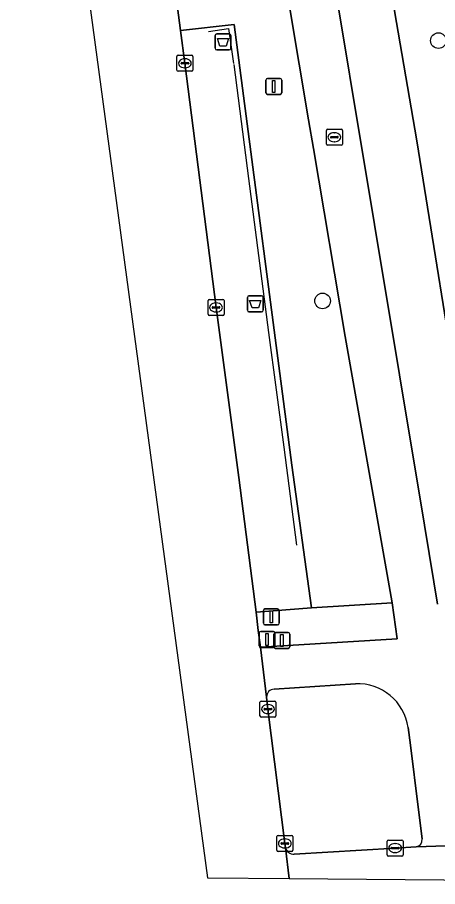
# Model space of a CAD drawing. Extents: x 161084 to 161928, y 385354 to 386522.
# Drawn here: x 161235.6 to 161261.9, y 385354.2 to 385408.5 of the extents above; entities that cross this region are included whole.
import ezdxf

# ---------------------------------------------------------------- set-up
doc = ezdxf.new("R2010")
doc.units = 0
for name, color, linetype in [('IMGEO_Afvalbak', 7, 'Continuous'), ('IMGEO_Berm_groen', 7, 'Continuous'), ('IMGEO_Boom', 7, 'Continuous'), ('IMGEO_Drukknoppaal', 7, 'Continuous'), ('IMGEO_Fietspad_gesloten', 7, 'Continuous'), ('IMGEO_Groenvoorziening', 7, 'Continuous'), ('IMGEO_Hek', 7, 'Continuous'), ('IMGEO_Kolk', 7, 'Continuous'), ('IMGEO_Lichtmast', 7, 'Continuous'), ('IMGEO_OVBaan_gesloten', 7, 'Continuous'), ('IMGEO_Rijbaan_lokaal_gesloten', 7, 'Continuous'), ('IMGEO_Rioolput', 7, 'Continuous'), ('IMGEO_Verkeerseiland_groen', 7, 'Continuous'), ('IMGEO_Verkeersregelinstallatiepaal', 7, 'Continuous'), ('IMGEO_Voetpad_open', 7, 'Continuous')]:
    doc.layers.add(name, color=color, linetype=linetype)

msp = doc.modelspace()

# ---------------------------------------------------------------- linework, layer by layer
at = {"layer": 'IMGEO_Afvalbak'}
for p, q in [((161248.013, 385406.587), (161248.013, 385407.387)), ((161248.013, 385407.387), (161248.013, 385406.587)), ((161248.113, 385407.487), (161248.903, 385407.487)), ((161248.903, 385407.487), (161248.113, 385407.487)), ((161249.003, 385407.387), (161249.003, 385406.587)), ((161249.003, 385406.587), (161249.003, 385407.387)), ((161248.903, 385406.487), (161248.113, 385406.487)), ((161248.113, 385406.487), (161248.903, 385406.487)), ((161250.131, 385391.108), (161250.921, 385391.108)), ((161250.921, 385391.108), (161250.131, 385391.108)), ((161250.031, 385390.208), (161250.031, 385391.008)), ((161250.031, 385391.008), (161250.031, 385390.208)), ((161251.021, 385391.008), (161251.021, 385390.208)), ((161251.021, 385390.208), (161251.021, 385391.008)), ((161250.921, 385390.108), (161250.131, 385390.108)), ((161250.131, 385390.108), (161250.921, 385390.108))]:
    msp.add_line(p, q, dxfattribs=at)
for points in [[(161248.156, 385407.201), (161248.86, 385407.201), (161248.711, 385406.731), (161248.305, 385406.731), (161248.156, 385407.201)], [(161250.174, 385390.822), (161250.878, 385390.822), (161250.729, 385390.352), (161250.323, 385390.352), (161250.174, 385390.822)]]:
    msp.add_lwpolyline(points, dxfattribs=at)
for centre, start, end in [((161248.113, 385407.387), 90, 180), ((161248.113, 385407.387), 90, 180), ((161248.903, 385407.387), 0, 90), ((161248.903, 385407.387), 360, 90), ((161248.113, 385406.587), 180, 270), ((161248.113, 385406.587), 180, 270), ((161248.903, 385406.587), 270, 0), ((161248.903, 385406.587), 270, 0), ((161250.131, 385391.008), 90, 180), ((161250.131, 385391.008), 90, 180), ((161250.921, 385391.008), 0, 90), ((161250.921, 385391.008), 360, 90), ((161250.131, 385390.208), 180, 270), ((161250.131, 385390.208), 180, 270), ((161250.921, 385390.208), 270, 0), ((161250.921, 385390.208), 270, 0)]:
    msp.add_arc(centre, 0.1, start, end, dxfattribs=at)
at = {"layer": 'IMGEO_Berm_groen'}
msp.add_lwpolyline([(161205.243, 385715.237), (161205.538, 385713.078), (161208.061, 385693.766), (161210.493, 385675.4), (161213.137, 385655.09), (161215.622, 385635.788), (161218.115, 385616.778), (161226.405, 385554.794), (161226.701, 385552.542), (161237.22, 385473.071), (161239.042, 385459.421), (161241.372, 385441.081), (161244.152, 385420.707), (161245.842, 385407.69), (161249.215, 385408.074), (161252.82, 385380.525), (161254.04, 385371.605), (161259.098, 385371.912), (161256.159, 385388.557), (161254.177, 385400.327), (161253.858, 385402.114), (161250.989, 385419.281), (161250.47, 385422.44), (161248.738, 385432.968)], dxfattribs=at)
at = {"layer": 'IMGEO_Boom'}
for centre in [(161261.99, 385407.066), (161254.737, 385390.789)]:
    msp.add_circle(centre, 0.489, dxfattribs=at)
at = {"layer": 'IMGEO_Drukknoppaal'}
for p, q in [((161251.693, 385369.161), (161251.693, 385369.961)), ((161251.693, 385369.961), (161251.693, 385369.161)), ((161251.793, 385370.061), (161252.583, 385370.061)), ((161252.583, 385370.061), (161251.793, 385370.061)), ((161252.683, 385369.961), (161252.683, 385369.161)), ((161252.683, 385369.161), (161252.683, 385369.961)), ((161252.583, 385369.061), (161251.793, 385369.061)), ((161251.793, 385369.061), (161252.583, 385369.061))]:
    msp.add_line(p, q, dxfattribs=at)
msp.add_lwpolyline([(161252.113, 385369.936), (161252.263, 385369.936), (161252.263, 385369.186), (161252.113, 385369.186), (161252.113, 385369.936)], dxfattribs=at)
for centre, start, end in [((161251.793, 385369.961), 90, 180), ((161251.793, 385369.961), 90, 180), ((161252.583, 385369.961), 0, 90), ((161252.583, 385369.961), 360, 90), ((161251.793, 385369.161), 180, 270), ((161251.793, 385369.161), 180, 270), ((161252.583, 385369.161), 270, 0), ((161252.583, 385369.161), 270, 0)]:
    msp.add_arc(centre, 0.1, start, end, dxfattribs=at)
at = {"layer": 'IMGEO_Fietspad_gesloten'}
for points in [[(161261.939, 385371.83), (161261.708, 385373.229), (161261.121, 385376.774), (161251.747, 385433.067), (161251.01, 385436.86), (161250.012, 385441.75), (161248.719, 385447.607), (161246.11, 385458.67)], [(161248.738, 385432.968), (161250.47, 385422.44), (161250.989, 385419.281), (161253.858, 385402.114), (161254.177, 385400.327), (161256.159, 385388.557), (161259.098, 385371.912), (161259.408, 385369.667), (161250.853, 385369.138), (161251.24, 385366.017)], [(161260.6, 385356.653), (161263.684, 385356.765), (161262.512, 385366.294), (161265.95, 385365.39), (161270.081, 385364.315), (161281.74, 385361.288), (161285.818, 385360.193), (161286.559, 385360.019), (161286.602, 385360.009), (161286.612, 385360.011), (161292.857, 385361.465), (161287.826, 385362.842), (161267.28, 385368.215), (161265.278, 385368.72)], [(161251.7, 385366.514), (161256.791, 385366.846)], [(161260.087, 385364.109), (161260.242, 385363.004), (161260.721, 385359.126), (161260.977, 385357.147)]]:
    msp.add_lwpolyline(points, dxfattribs=at)
for centre, radius, start, end in [((161256.947, 385363.681), 3.169, 7.7693, 92.8182), ((161251.705, 385366.048), 0.466, 90.661, 183.7672), ((161260.503, 385357.118), 0.475, 281.7758, 3.5255)]:
    msp.add_arc(centre, radius, start, end, dxfattribs=at)
at = {"layer": 'IMGEO_Groenvoorziening'}
msp.add_lwpolyline([(161257.619, 385418.421), (161260.645, 385400.791), (161263.535, 385382.785)], dxfattribs=at)
at = {"layer": 'IMGEO_Hek'}
for points in [[(161247.596, 385407.648), (161248.848, 385407.833), (161249.164, 385405.647)], [(161249.192, 385405.579), (161250.1, 385398.445), (161251.348, 385388.811)], [(161251.348, 385388.811), (161252.323, 385381.655), (161253.102, 385375.511)]]:
    msp.add_lwpolyline(points, dxfattribs=at)
at = {"layer": 'IMGEO_Kolk'}
for p, q in [((161245.623, 385405.223), (161245.623, 385406.075)), ((161245.698, 385406.149), (161246.55, 385406.149)), ((161246.111, 385405.929), (161246.136, 385405.929)), ((161246.624, 385406.075), (161246.624, 385405.223)), ((161245.882, 385405.643), (161245.882, 385405.655)), ((161246.32, 385405.606), (161245.922, 385405.606)), ((161245.925, 385405.692), (161246.323, 385405.692)), ((161246.134, 385405.369), (161246.109, 385405.369)), ((161246.366, 385405.655), (161246.366, 385405.643)), ((161246.55, 385405.149), (161245.698, 385405.149)), ((161247.573, 385389.956), (161247.573, 385390.808)), ((161247.648, 385390.882), (161248.5, 385390.882)), ((161248.061, 385390.662), (161248.086, 385390.662)), ((161248.574, 385390.808), (161248.574, 385389.956)), ((161247.832, 385390.376), (161247.832, 385390.388)), ((161248.27, 385390.339), (161247.872, 385390.339)), ((161247.875, 385390.425), (161248.273, 385390.425)), ((161248.084, 385390.102), (161248.059, 385390.102)), ((161248.316, 385390.388), (161248.316, 385390.376)), ((161248.5, 385389.882), (161247.648, 385389.882)), ((161250.822, 385364.845), (161250.822, 385365.697)), ((161250.897, 385365.771), (161251.749, 385365.771)), ((161251.31, 385365.551), (161251.335, 385365.551)), ((161251.823, 385365.697), (161251.823, 385364.845)), ((161251.081, 385365.265), (161251.081, 385365.277)), ((161251.519, 385365.228), (161251.121, 385365.228)), ((161251.124, 385365.314), (161251.522, 385365.314)), ((161251.333, 385364.991), (161251.308, 385364.991)), ((161251.565, 385365.277), (161251.565, 385365.265)), ((161251.749, 385364.771), (161250.897, 385364.771)), ((161251.951, 385357.366), (161252.803, 385357.366)), ((161251.876, 385356.44), (161251.876, 385357.292)), ((161252.135, 385356.86), (161252.135, 385356.872)), ((161252.573, 385356.823), (161252.175, 385356.823)), ((161252.178, 385356.909), (161252.576, 385356.909)), ((161252.364, 385357.146), (161252.389, 385357.146)), ((161252.619, 385356.872), (161252.619, 385356.86)), ((161252.877, 385357.292), (161252.877, 385356.44)), ((161258.78, 385356.155), (161258.78, 385357.007)), ((161258.855, 385357.081), (161259.707, 385357.081)), ((161259.268, 385356.861), (161259.293, 385356.861)), ((161259.781, 385357.007), (161259.781, 385356.155)), ((161252.803, 385356.366), (161251.951, 385356.366)), ((161252.387, 385356.586), (161252.362, 385356.586)), ((161259.039, 385356.575), (161259.039, 385356.587)), ((161259.477, 385356.538), (161259.079, 385356.538)), ((161259.082, 385356.624), (161259.48, 385356.624)), ((161259.291, 385356.301), (161259.266, 385356.301)), ((161259.523, 385356.587), (161259.523, 385356.575)), ((161259.707, 385356.081), (161258.855, 385356.081))]:
    msp.add_line(p, q, dxfattribs=at)
for points in [[(161245.623, 385405.223), (161245.623, 385406.075)], [(161245.698, 385406.149), (161246.55, 385406.149)], [(161246.624, 385406.075), (161246.624, 385405.223)], [(161246.55, 385405.149), (161245.698, 385405.149)], [(161247.573, 385389.956), (161247.573, 385390.808)], [(161247.648, 385390.882), (161248.5, 385390.882)], [(161248.574, 385390.808), (161248.574, 385389.956)], [(161248.5, 385389.882), (161247.648, 385389.882)], [(161250.822, 385364.845), (161250.822, 385365.697)], [(161250.897, 385365.771), (161251.749, 385365.771)], [(161251.823, 385365.697), (161251.823, 385364.845)], [(161251.749, 385364.771), (161250.897, 385364.771)], [(161251.951, 385357.366), (161252.803, 385357.366)], [(161251.876, 385356.44), (161251.876, 385357.292)], [(161252.877, 385357.292), (161252.877, 385356.44)], [(161258.78, 385356.155), (161258.78, 385357.007)], [(161258.855, 385357.081), (161259.707, 385357.081)], [(161259.781, 385357.007), (161259.781, 385356.155)], [(161252.803, 385356.366), (161251.951, 385356.366)], [(161259.707, 385356.081), (161258.855, 385356.081)]]:
    msp.add_lwpolyline(points, dxfattribs=at)
for centre, radius, start, end in [((161245.7, 385406.073), 0.0765, 91.552, 178.448), ((161245.7, 385406.073), 0.0765, 91.552, 178.448), ((161246.548, 385406.073), 0.0765, 1.552, 88.448), ((161246.548, 385406.073), 0.0765, 1.552, 88.448), ((161245.7, 385405.225), 0.0765, 181.552, 268.448), ((161245.7, 385405.225), 0.0765, 181.552, 268.448), ((161245.922, 385405.652), 0.0403, 85.8775, 175.7526), ((161245.919, 385405.642), 0.0366, 178.938, 274.7102), ((161246.323, 385405.649), 0.043, 264.8664, 352.4533), ((161246.327, 385405.654), 0.0386, 1.7309, 96.639), ((161246.548, 385405.225), 0.0765, 271.552, 358.448), ((161246.548, 385405.225), 0.0765, 271.552, 358.448), ((161247.65, 385390.806), 0.0765, 91.552, 178.448), ((161247.65, 385390.806), 0.0765, 91.552, 178.448), ((161248.498, 385390.806), 0.0765, 1.552, 88.448), ((161248.498, 385390.806), 0.0765, 1.552, 88.448), ((161247.65, 385389.958), 0.0765, 181.552, 268.448), ((161247.65, 385389.958), 0.0765, 181.552, 268.448), ((161247.872, 385390.385), 0.0403, 85.8775, 175.7526), ((161247.869, 385390.375), 0.0366, 178.938, 274.7102), ((161248.273, 385390.382), 0.043, 264.8664, 352.4533), ((161248.277, 385390.387), 0.0386, 1.7309, 96.639), ((161248.498, 385389.958), 0.0765, 271.552, 358.448), ((161248.498, 385389.958), 0.0765, 271.552, 358.448), ((161250.899, 385365.695), 0.0765, 91.552, 178.448), ((161250.899, 385365.695), 0.0765, 91.552, 178.448), ((161251.747, 385365.695), 0.0765, 1.552, 88.448), ((161251.747, 385365.695), 0.0765, 1.552, 88.448), ((161251.121, 385365.274), 0.0403, 85.8775, 175.7526), ((161251.118, 385365.264), 0.0366, 178.938, 274.7102), ((161251.522, 385365.271), 0.043, 264.8664, 352.4533), ((161251.526, 385365.276), 0.0386, 1.7309, 96.639), ((161250.899, 385364.847), 0.0765, 181.552, 268.448), ((161250.899, 385364.847), 0.0765, 181.552, 268.448), ((161251.747, 385364.847), 0.0765, 271.552, 358.448), ((161251.747, 385364.847), 0.0765, 271.552, 358.448), ((161251.953, 385357.29), 0.0765, 91.552, 178.448), ((161251.953, 385357.29), 0.0765, 91.552, 178.448), ((161252.801, 385357.29), 0.0765, 1.552, 88.448), ((161252.801, 385357.29), 0.0765, 1.552, 88.448), ((161252.175, 385356.869), 0.0403, 85.8775, 175.7526), ((161252.172, 385356.859), 0.0366, 178.938, 274.7102), ((161252.576, 385356.866), 0.043, 264.8664, 352.4533), ((161252.58, 385356.871), 0.0386, 1.7309, 96.639), ((161258.857, 385357.005), 0.0765, 91.552, 178.448), ((161258.857, 385357.005), 0.0765, 91.552, 178.448), ((161259.705, 385357.005), 0.0765, 1.552, 88.448), ((161259.705, 385357.005), 0.0765, 1.552, 88.448), ((161251.953, 385356.442), 0.0765, 181.552, 268.448), ((161251.953, 385356.442), 0.0765, 181.552, 268.448), ((161252.801, 385356.442), 0.0765, 271.552, 358.448), ((161252.801, 385356.442), 0.0765, 271.552, 358.448), ((161259.079, 385356.584), 0.0403, 85.8775, 175.7526), ((161259.076, 385356.574), 0.0366, 178.938, 274.7102), ((161259.48, 385356.581), 0.043, 264.8664, 352.4533), ((161259.484, 385356.586), 0.0386, 1.7309, 96.639), ((161258.857, 385356.157), 0.0765, 181.552, 268.448), ((161258.857, 385356.157), 0.0765, 181.552, 268.448), ((161259.705, 385356.157), 0.0765, 271.552, 358.448), ((161259.705, 385356.157), 0.0765, 271.552, 358.448)]:
    msp.add_arc(centre, radius, start, end, dxfattribs=at)
for centre, major_axis, ratio, start_param, end_param in [((161246.11, 385405.649), (-0.387, 0.002), 0.722429, 4.712389, 7.853982), ((161246.135, 385405.649), (-0.39, 0.002), 0.717154, 1.570796, 4.712389), ((161248.06, 385390.382), (-0.387, 0.002), 0.722429, 4.712389, 7.853982), ((161248.085, 385390.382), (-0.39, 0.002), 0.717154, 1.570796, 4.712389), ((161251.309, 385365.271), (-0.387, 0.002), 0.722429, 4.712389, 7.853982), ((161251.334, 385365.271), (-0.39, 0.002), 0.717154, 1.570796, 4.712389), ((161252.363, 385356.866), (-0.387, 0.002), 0.722429, 4.712389, 7.853982), ((161252.388, 385356.866), (-0.39, 0.002), 0.717154, 1.570796, 4.712389), ((161259.267, 385356.581), (-0.387, 0.002), 0.722429, 4.712389, 7.853982), ((161259.292, 385356.581), (-0.39, 0.002), 0.717154, 1.570796, 4.712389)]:
    msp.add_ellipse(centre, major_axis=major_axis, ratio=ratio, start_param=start_param, end_param=end_param, dxfattribs=at)
at = {"layer": 'IMGEO_Lichtmast'}
for p, q in [((161251.292, 385404.702), (161252.082, 385404.702)), ((161252.082, 385404.702), (161251.292, 385404.702)), ((161251.192, 385403.802), (161251.192, 385404.602)), ((161251.192, 385404.602), (161251.192, 385403.802)), ((161252.182, 385404.602), (161252.182, 385403.802)), ((161252.182, 385403.802), (161252.182, 385404.602)), ((161252.082, 385403.702), (161251.292, 385403.702)), ((161251.292, 385403.702), (161252.082, 385403.702))]:
    msp.add_line(p, q, dxfattribs=at)
msp.add_lwpolyline([(161251.612, 385404.577), (161251.762, 385404.577), (161251.762, 385403.827), (161251.612, 385403.827), (161251.612, 385404.577)], dxfattribs=at)
for centre, start, end in [((161251.292, 385404.602), 90, 180), ((161251.292, 385404.602), 90, 180), ((161252.082, 385404.602), 0, 90), ((161252.082, 385404.602), 360, 90), ((161251.292, 385403.802), 180, 270), ((161251.292, 385403.802), 180, 270), ((161252.082, 385403.802), 270, 0), ((161252.082, 385403.802), 270, 0)]:
    msp.add_arc(centre, 0.1, start, end, dxfattribs=at)
at = {"layer": 'IMGEO_OVBaan_gesloten'}
msp.add_lwpolyline([(161220.927, 385551.802), (161247.533, 385354.716), (161252.644, 385354.672), (161252.414, 385356.596), (161252.377, 385356.866), (161251.323, 385365.271), (161251.24, 385366.017), (161250.853, 385369.138), (161250.718, 385370.181), (161250.582, 385371.327), (161249.491, 385379.753), (161248.074, 385390.382), (161246.124, 385405.649), (161245.842, 385407.69), (161244.152, 385420.707), (161241.372, 385441.081), (161239.042, 385459.421), (161237.22, 385473.071), (161226.701, 385552.542)], close=True, dxfattribs=at)
at = {"layer": 'IMGEO_Rijbaan_lokaal_gesloten'}
for points in [[(161286.389, 385357.981), (161285.561, 385357.953), (161284.784, 385357.904), (161275.28, 385357.398), (161268.296, 385357.032), (161266.971, 385356.96), (161265.525, 385356.895), (161263.684, 385356.765), (161260.6, 385356.653), (161259.281, 385356.581), (161252.963, 385356.198)], [(161252.414, 385356.596), (161252.644, 385354.672), (161310.703, 385354.168), (161370.581, 385357.274), (161370.865, 385357.424)]]:
    msp.add_lwpolyline(points, dxfattribs=at)
msp.add_arc((161252.944, 385356.749), 0.551, 196.1152, 272.004, dxfattribs=at)
at = {"layer": 'IMGEO_Rioolput'}
for p, q in [((161254.977, 385400.602), (161254.977, 385401.454)), ((161255.052, 385401.528), (161255.904, 385401.528)), ((161255.978, 385401.454), (161255.978, 385400.602)), ((161255.236, 385401.022), (161255.236, 385401.034)), ((161255.674, 385400.985), (161255.276, 385400.985)), ((161255.279, 385401.071), (161255.677, 385401.071)), ((161255.465, 385401.308), (161255.49, 385401.308)), ((161255.72, 385401.034), (161255.72, 385401.022)), ((161255.904, 385400.528), (161255.052, 385400.528)), ((161255.488, 385400.748), (161255.463, 385400.748))]:
    msp.add_line(p, q, dxfattribs=at)
for points in [[(161254.977, 385400.602), (161254.977, 385401.454)], [(161255.052, 385401.528), (161255.904, 385401.528)], [(161255.978, 385401.454), (161255.978, 385400.602)], [(161255.904, 385400.528), (161255.052, 385400.528)]]:
    msp.add_lwpolyline(points, dxfattribs=at)
for centre, radius, start, end in [((161255.054, 385401.452), 0.0765, 91.552, 178.448), ((161255.054, 385401.452), 0.0765, 91.552, 178.448), ((161255.902, 385401.452), 0.0765, 1.552, 88.448), ((161255.902, 385401.452), 0.0765, 1.552, 88.448), ((161255.276, 385401.031), 0.0403, 85.8775, 175.7526), ((161255.273, 385401.021), 0.0366, 178.938, 274.7102), ((161255.677, 385401.028), 0.043, 264.8664, 352.4533), ((161255.681, 385401.033), 0.0386, 1.7309, 96.639), ((161255.054, 385400.604), 0.0765, 181.552, 268.448), ((161255.054, 385400.604), 0.0765, 181.552, 268.448), ((161255.902, 385400.604), 0.0765, 271.552, 358.448), ((161255.902, 385400.604), 0.0765, 271.552, 358.448)]:
    msp.add_arc(centre, radius, start, end, dxfattribs=at)
for centre, major_axis, ratio, start_param, end_param in [((161255.464, 385401.028), (-0.387, 0.002), 0.722429, 4.712389, 7.853982), ((161255.489, 385401.028), (-0.39, 0.002), 0.717154, 1.570796, 4.712389)]:
    msp.add_ellipse(centre, major_axis=major_axis, ratio=ratio, start_param=start_param, end_param=end_param, dxfattribs=at)
at = {"layer": 'IMGEO_Verkeerseiland_groen'}
for points in [[(161256.791, 385366.846), (161251.7, 385366.514)], [(161251.24, 385366.017), (161251.323, 385365.271), (161252.377, 385356.866), (161252.414, 385356.596)], [(161260.977, 385357.147), (161260.721, 385359.126), (161260.242, 385363.004), (161260.087, 385364.109)], [(161252.963, 385356.198), (161259.281, 385356.581), (161260.6, 385356.653)]]:
    msp.add_lwpolyline(points, dxfattribs=at)
for centre, radius, start, end in [((161256.947, 385363.681), 3.169, 7.7693, 92.8182), ((161251.705, 385366.048), 0.466, 90.661, 183.7672), ((161260.503, 385357.118), 0.475, 281.7758, 3.5255), ((161252.944, 385356.749), 0.551, 196.1152, 272.004)]:
    msp.add_arc(centre, radius, start, end, dxfattribs=at)
at = {"layer": 'IMGEO_Verkeersregelinstallatiepaal'}
for p, q in [((161251.132, 385371.534), (161251.922, 385371.534)), ((161251.922, 385371.534), (161251.132, 385371.534)), ((161251.032, 385370.634), (161251.032, 385371.434)), ((161251.032, 385371.434), (161251.032, 385370.634)), ((161252.022, 385371.434), (161252.022, 385370.634)), ((161252.022, 385370.634), (161252.022, 385371.434)), ((161251.922, 385370.534), (161251.132, 385370.534)), ((161251.132, 385370.534), (161251.922, 385370.534)), ((161250.772, 385369.22), (161250.772, 385370.02)), ((161250.772, 385370.02), (161250.772, 385369.22)), ((161250.872, 385370.12), (161251.662, 385370.12)), ((161251.662, 385370.12), (161250.872, 385370.12)), ((161251.762, 385370.02), (161251.762, 385369.22)), ((161251.762, 385369.22), (161251.762, 385370.02)), ((161251.662, 385369.12), (161250.872, 385369.12)), ((161250.872, 385369.12), (161251.662, 385369.12))]:
    msp.add_line(p, q, dxfattribs=at)
for points in [[(161251.452, 385371.409), (161251.602, 385371.409), (161251.602, 385370.659), (161251.452, 385370.659), (161251.452, 385371.409)], [(161251.192, 385369.995), (161251.342, 385369.995), (161251.342, 385369.245), (161251.192, 385369.245), (161251.192, 385369.995)]]:
    msp.add_lwpolyline(points, dxfattribs=at)
for centre, start, end in [((161251.132, 385371.434), 90, 180), ((161251.132, 385371.434), 90, 180), ((161251.922, 385371.434), 0, 90), ((161251.922, 385371.434), 360, 90), ((161251.132, 385370.634), 180, 270), ((161251.132, 385370.634), 180, 270), ((161251.922, 385370.634), 270, 0), ((161251.922, 385370.634), 270, 0), ((161250.872, 385370.02), 90, 180), ((161250.872, 385370.02), 90, 180), ((161251.662, 385370.02), 0, 90), ((161251.662, 385370.02), 360, 90), ((161250.872, 385369.22), 180, 270), ((161250.872, 385369.22), 180, 270), ((161251.662, 385369.22), 270, 0), ((161251.662, 385369.22), 270, 0)]:
    msp.add_arc(centre, 0.1, start, end, dxfattribs=at)
at = {"layer": 'IMGEO_Voetpad_open'}
for points in [[(161239.748, 385546.589), (161236.498, 385546.189), (161238.063, 385534.381), (161238.25, 385531.707), (161240.162, 385518.052), (161240.406, 385515.739), (161242.543, 385499.354), (161242.894, 385496.715), (161244.69, 385483.009), (161245.058, 385480.755), (161247.973, 385459.037), (161246.11, 385458.67), (161248.719, 385447.607), (161250.012, 385441.75), (161251.01, 385436.86), (161251.747, 385433.067), (161261.121, 385376.774), (161261.708, 385373.229), (161261.939, 385371.83)], [(161264.835, 385373.925), (161264.496, 385375.648), (161263.535, 385382.77), (161263.535, 385382.785), (161260.645, 385400.791), (161257.619, 385418.421), (161257.613, 385418.443), (161256.938, 385422.597), (161253.53, 385442.999), (161253.495, 385443.122), (161252.465, 385450.476)]]:
    msp.add_lwpolyline(points, dxfattribs=at)
for points in [[(161245.842, 385407.69), (161246.124, 385405.649), (161248.074, 385390.382), (161249.491, 385379.753), (161250.582, 385371.327), (161254.04, 385371.605), (161252.82, 385380.525), (161249.215, 385408.074)], [(161259.098, 385371.912), (161254.04, 385371.605), (161250.582, 385371.327), (161250.718, 385370.181), (161250.853, 385369.138), (161259.408, 385369.667)]]:
    msp.add_lwpolyline(points, close=True, dxfattribs=at)

doc.saveas('drawing.dxf')
